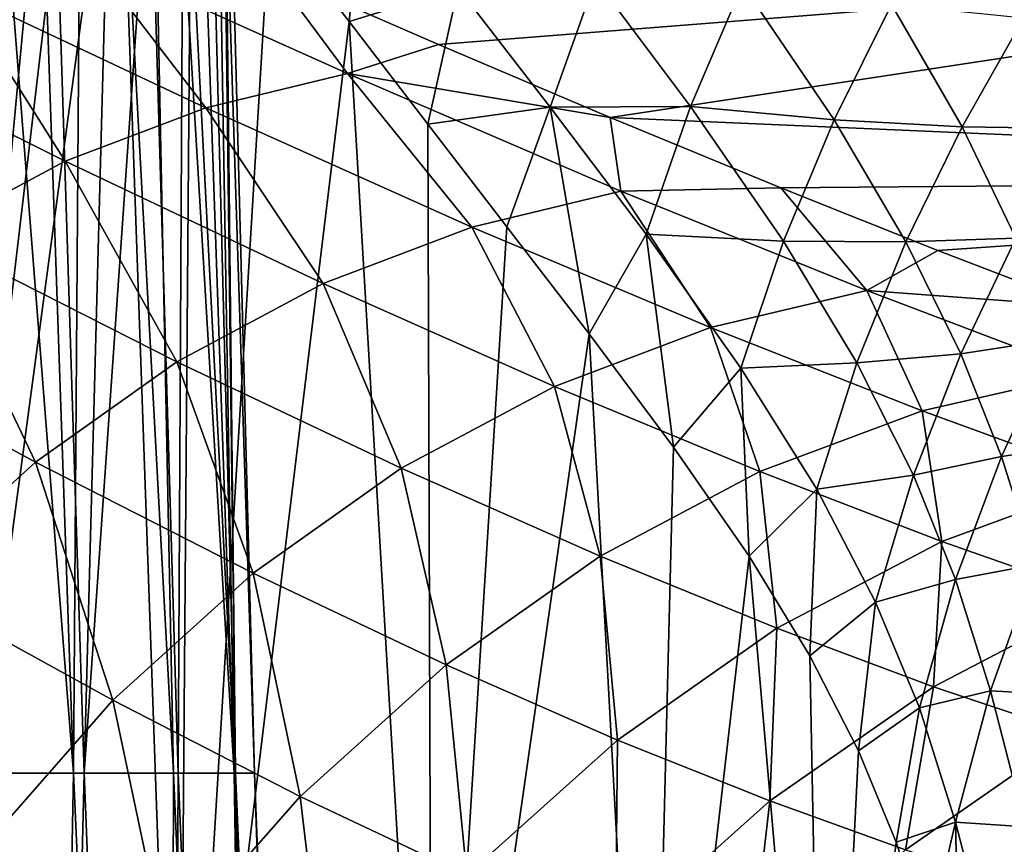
# Model space of a CAD drawing. Header units: metres. Extents: x 26 to 263, y -109 to 109.
# Tile 562 of 656: x 95.45 to 99.48, y 62.89 to 66.26. Entities that reach past the tile are written whole.
import ezdxf

# ---------------------------------------------------------------- set-up
doc = ezdxf.new("R2010")
doc.units = ezdxf.units.M
doc.layers.add('solid_500750', color=7, linetype='CONTINUOUS')

msp = doc.modelspace()

# ---------------------------------------------------------------- linework, layer by layer
at = {"layer": 'solid_500750'}
for points in [[(95.080948, 70.690842, -4.212143), (95.111595, 63.182442, -4.494992), (95.672424, 63.182442, -3.451613)], [(95.426834, 70.287079, -3.580376), (95.080948, 70.690842, -4.212143), (95.672424, 63.182442, -3.451613)], [(95.719986, 69.861504, -2.91328), (95.426834, 70.287079, -3.580376), (95.672424, 63.182442, -3.451613)], [(95.719986, 69.861504, -2.91328), (95.672424, 63.182442, -3.451613), (96.081154, 63.182442, -2.339807)], [(95.954735, 69.431091, -2.218993), (95.719986, 69.861504, -2.91328), (96.081154, 63.182442, -2.339807)], [(95.954735, 69.431091, -2.218993), (96.081154, 63.182442, -2.339807), (96.329674, 63.182442, -1.181616)], [(96.128578, 69.007164, -1.500029), (95.954735, 69.431091, -2.218993), (96.329674, 63.182442, -1.181616)], [(96.238495, 68.599403, -0.758939), (96.128578, 69.007164, -1.500029), (96.329674, 63.182442, -1.181616)], [(96.238495, 68.599403, -0.758939), (96.413071, 63.182377), (96.280884, 68.217255)], [(96.238495, 68.599403, -0.758939), (96.329674, 63.182442, -1.181616), (96.413071, 63.182377)], [(96.280304, 68.121086, 0.204165), (96.280884, 68.217255), (96.334709, 63.182442, 1.145579)], [(96.280884, 68.217255), (96.413071, 63.182377), (96.334709, 63.182442, 1.145579)], [(96.27459, 68.027191, 0.409876), (96.280304, 68.121086, 0.204165), (96.334709, 63.182442, 1.145579)], [(96.221283, 67.625748, 1.089494), (96.27459, 68.027191, 0.409876), (96.334709, 63.182442, 1.145579)], [(95.375259, 67.857002, -8.939245), (95.599876, 67.671043, -8.754326), (94.929718, 60.504482, -9.565101)], [(95.599876, 67.671043, -8.754326), (95.8573, 67.412498, -8.531729), (94.929718, 60.504482, -9.565101)], [(96.122391, 67.308083, 1.708346), (96.221283, 67.625748, 1.089494), (96.334709, 63.182442, 1.145579)], [(95.8573, 67.412498, -8.531729), (96.101967, 60.504482, -8.594782), (94.929718, 60.504482, -9.565101)], [(95.8573, 67.412498, -8.531729), (96.153725, 67.073967, -8.259654), (96.101967, 60.504482, -8.594782)], [(95.986343, 67.056244, 2.281334), (96.122391, 67.308083, 1.708346), (96.101089, 63.182442, 2.269818)], [(96.122391, 67.308083, 1.708346), (96.334709, 63.182442, 1.145579), (96.101089, 63.182442, 2.269818)], [(96.153725, 67.073967, -8.259654), (96.475494, 66.675613, -7.942845), (96.101967, 60.504482, -8.594782)], [(95.986343, 67.056244, 2.281334), (96.101089, 63.182442, 2.269818), (95.71656, 63.182442, 3.351775)], [(95.814964, 66.856438, 2.826533), (95.986343, 67.056244, 2.281334), (95.71656, 63.182442, 3.351775)], [(96.861671, 66.880447, -7.530663), (96.800331, 66.257248, -7.597088), (96.475494, 66.675613, -7.942845)], [(96.861671, 66.880447, -7.530663), (97.245682, 66.39502, -7.076505), (96.800331, 66.257248, -7.597088)], [(95.604256, 66.700859, 3.361442), (95.814964, 66.856438, 2.826533), (95.71656, 63.182442, 3.351775)], [(95.604256, 66.700859, 3.361442), (95.71656, 63.182442, 3.351775), (95.188286, 63.182442, 4.371295)], [(95.35041, 66.589828, 3.890971), (95.604256, 66.700859, 3.361442), (95.188286, 63.182442, 4.371295)], [(96.475494, 66.675613, -7.942845), (96.800331, 66.257248, -7.597088), (96.101967, 60.504482, -8.594782)], [(102.72541, 66.603149, 19.941813), (96.485199, 66.460869, 15.36252), (97.164886, 66.163841, 15.356527)], [(102.72541, 66.603149, 19.941813), (97.164886, 66.163841, 15.356527), (97.867119, 65.864914, 15.319903)], [(103.525192, 65.618988, 18.799767), (102.72541, 66.603149, 19.941813), (97.867119, 65.864914, 15.319903)], [(95.744217, 66.516724, 14.967596), (95.196045, 66.384613, 14.518682), (96.214127, 65.904076, 14.46312)], [(96.792694, 66.044327, 14.938733), (95.744217, 66.516724, 14.967596), (96.214127, 65.904076, 14.46312)], [(96.485199, 66.460869, 15.36252), (95.744217, 66.516724, 14.967596), (96.792694, 66.044327, 14.938733)], [(97.164886, 66.163841, 15.356527), (96.485199, 66.460869, 15.36252), (96.792694, 66.044327, 14.938733)], [(97.80722, 66.42968, -6.396976), (97.622658, 65.907433, -6.580253), (97.245682, 66.39502, -7.076505)], [(97.80722, 66.42968, -6.396976), (98.195938, 65.909073, -5.798782), (97.622658, 65.907433, -6.580253)], [(98.409607, 66.408577, -5.611381), (98.195938, 65.909073, -5.798782), (97.80722, 66.42968, -6.396976)], [(95.196045, 66.384613, 14.518682), (94.65081, 66.179298, 14.07344), (95.638062, 65.685555, 13.993093)], [(96.214127, 65.904076, 14.46312), (95.196045, 66.384613, 14.518682), (95.638062, 65.685555, 13.993093)], [(97.245682, 66.39502, -7.076505), (97.122543, 65.837685, -7.22431), (96.800331, 66.257248, -7.597088)], [(97.245682, 66.39502, -7.076505), (97.622658, 65.907433, -6.580253), (97.122543, 65.837685, -7.22431)], [(98.409607, 66.408577, -5.611381), (98.784393, 65.855156, -4.921349), (98.195938, 65.909073, -5.798782)], [(99.019081, 66.327415, -4.73213), (98.784393, 65.855156, -4.921349), (98.409607, 66.408577, -5.611381)], [(99.019081, 66.327415, -4.73213), (99.307121, 65.826103, -4.087001), (98.784393, 65.855156, -4.921349)], [(99.559708, 66.272476, -3.89847), (99.307121, 65.826103, -4.087001), (99.019081, 66.327415, -4.73213)], [(96.800331, 66.257248, -7.597088), (97.13974, 60.504482, -7.481802), (96.101967, 60.504482, -8.594782)], [(96.800331, 66.257248, -7.597088), (97.122543, 65.837685, -7.22431), (97.13974, 60.504482, -7.481802)], [(99.559708, 66.272476, -3.89847), (99.776978, 65.819496, -3.314726), (99.307121, 65.826103, -4.087001)], [(95.638062, 65.685555, 13.993093), (94.65081, 66.179298, 14.07344), (95.072144, 65.383034, 13.536734)], [(97.867119, 65.864914, 15.319903), (97.164886, 66.163841, 15.356527), (96.792694, 66.044327, 14.938733)], [(96.792694, 66.044327, 14.938733), (96.214127, 65.904076, 14.46312), (97.301384, 65.416649, 14.32707)], [(97.91172, 65.563797, 14.828924), (96.792694, 66.044327, 14.938733), (97.301384, 65.416649, 14.32707)], [(97.867119, 65.864914, 15.319903), (96.792694, 66.044327, 14.938733), (97.91172, 65.563797, 14.828924)], [(96.214127, 65.904076, 14.46312), (95.638062, 65.685555, 13.993093), (96.693199, 65.18544, 13.832472)], [(97.301384, 65.416649, 14.32707), (96.214127, 65.904076, 14.46312), (96.693199, 65.18544, 13.832472)], [(97.622658, 65.907433, -6.580253), (97.445358, 65.416924, -6.81599), (97.122543, 65.837685, -7.22431)], [(97.622658, 65.907433, -6.580253), (97.781418, 64.979401, -6.346583), (97.445358, 65.416924, -6.81599)], [(98.195938, 65.909073, -5.798782), (98.014679, 65.386963, -5.997265), (97.622658, 65.907433, -6.580253)], [(97.622658, 65.907433, -6.580253), (98.014679, 65.386963, -5.997265), (97.781418, 64.979401, -6.346583)], [(98.195938, 65.909073, -5.798782), (98.576218, 65.358864, -5.121073), (98.014679, 65.386963, -5.997265)], [(98.784393, 65.855156, -4.921349), (98.576218, 65.358864, -5.121073), (98.195938, 65.909073, -5.798782)], [(98.565613, 65.576561, 15.250044), (97.867119, 65.864914, 15.319903), (97.91172, 65.563797, 14.828924)], [(103.525192, 65.618988, 18.799767), (97.867119, 65.864914, 15.319903), (98.565613, 65.576561, 15.250044)], [(98.784393, 65.855156, -4.921349), (99.077675, 65.35582, -4.285187), (98.576218, 65.358864, -5.121073)], [(99.307121, 65.826103, -4.087001), (99.077675, 65.35582, -4.285187), (98.784393, 65.855156, -4.921349)], [(97.122543, 65.837685, -7.22431), (97.445358, 65.416924, -6.81599), (97.13974, 60.504482, -7.481802)], [(99.307121, 65.826103, -4.087001), (99.526619, 65.37072, -3.511634), (99.077675, 65.35582, -4.285187)], [(99.776978, 65.819496, -3.314726), (99.526619, 65.37072, -3.511634), (99.307121, 65.826103, -4.087001)], [(95.638062, 65.685555, 13.993093), (95.072144, 65.383034, 13.536734), (96.095406, 64.865135, 13.353302)], [(96.693199, 65.18544, 13.832472), (95.638062, 65.685555, 13.993093), (96.095406, 64.865135, 13.353302)], [(103.525192, 65.618988, 18.799767), (98.565613, 65.576561, 15.250044), (99.207985, 65.320518, 15.153876)], [(103.525192, 65.618988, 18.799767), (99.207985, 65.320518, 15.153876), (99.805428, 65.091423, 15.034452)], [(98.565613, 65.576561, 15.250044), (97.91172, 65.563797, 14.828924), (98.917664, 65.156616, 14.650267)], [(99.207985, 65.320518, 15.153876), (98.565613, 65.576561, 15.250044), (98.917664, 65.156616, 14.650267)], [(97.91172, 65.563797, 14.828924), (97.301384, 65.416649, 14.32707), (98.277527, 65.005348, 14.127263)], [(98.917664, 65.156616, 14.650267), (97.91172, 65.563797, 14.828924), (98.277527, 65.005348, 14.127263)], [(97.301384, 65.416649, 14.32707), (96.693199, 65.18544, 13.832472), (97.639679, 64.764465, 13.612736)], [(97.445358, 65.416924, -6.81599), (97.781418, 64.979401, -6.346583), (97.13974, 60.504482, -7.481802)], [(98.277527, 65.005348, 14.127263), (97.301384, 65.416649, 14.32707), (97.639679, 64.764465, 13.612736)], [(95.072144, 65.383034, 13.536734), (94.525085, 64.994537, 13.102127), (95.517273, 64.454498, 12.897798)], [(96.095406, 64.865135, 13.353302), (95.072144, 65.383034, 13.536734), (95.517273, 64.454498, 12.897798)], [(98.014679, 65.386963, -5.997265), (98.127045, 64.516327, -5.806027), (97.781418, 64.979401, -6.346583)], [(98.014679, 65.386963, -5.997265), (98.402939, 64.839493, -5.332634), (98.127045, 64.516327, -5.806027)], [(98.576218, 65.358864, -5.121073), (98.402939, 64.839493, -5.332634), (98.014679, 65.386963, -5.997265)], [(99.526619, 65.37072, -3.511634), (99.301979, 64.898056, -3.71891), (99.077675, 65.35582, -4.285187)], [(99.526619, 65.37072, -3.511634), (99.690247, 64.958138, -3.018078), (99.301979, 64.898056, -3.71891)], [(98.576218, 65.358864, -5.121073), (98.877029, 64.861336, -4.494608), (98.402939, 64.839493, -5.332634)], [(99.077675, 65.35582, -4.285187), (98.877029, 64.861336, -4.494608), (98.576218, 65.358864, -5.121073)], [(99.077675, 65.35582, -4.285187), (99.301979, 64.898056, -3.71891), (98.877029, 64.861336, -4.494608)], [(99.805428, 65.091423, 15.034452), (99.207985, 65.320518, 15.153876), (98.917664, 65.156616, 14.650267)], [(96.693199, 65.18544, 13.832472), (96.095406, 64.865135, 13.353302), (97.012939, 64.42968, 13.114964)], [(97.639679, 64.764465, 13.612736), (96.693199, 65.18544, 13.832472), (97.012939, 64.42968, 13.114964)], [(98.917664, 65.156616, 14.650267), (98.277527, 65.005348, 14.127263), (99.144531, 64.664268, 13.876913)], [(99.81237, 64.817757, 14.416277), (98.917664, 65.156616, 14.650267), (99.144531, 64.664268, 13.876913)], [(99.805428, 65.091423, 15.034452), (98.917664, 65.156616, 14.650267), (99.81237, 64.817757, 14.416277)], [(95.517273, 64.454498, 12.897798), (94.525085, 64.994537, 13.102127), (94.969337, 63.957043, 12.474278)], [(97.781418, 64.979401, -6.346583), (98.025803, 60.504482, -6.244637), (97.13974, 60.504482, -7.481802)], [(98.277527, 65.005348, 14.127263), (97.639679, 64.764465, 13.612736), (98.479637, 64.416115, 13.346897)], [(97.781418, 64.979401, -6.346583), (98.127045, 64.516327, -5.806027), (98.025803, 60.504482, -6.244637)], [(99.144531, 64.664268, 13.876913), (98.277527, 65.005348, 14.127263), (98.479637, 64.416115, 13.346897)], [(99.690247, 64.958138, -3.018078), (99.468758, 64.477974, -3.235975), (99.301979, 64.898056, -3.71891)], [(99.690247, 64.958138, -3.018078), (99.829323, 64.530701, -2.552555), (99.468758, 64.477974, -3.235975)], [(99.301979, 64.898056, -3.71891), (99.108376, 64.401443, -3.938081), (98.877029, 64.861336, -4.494608)], [(99.301979, 64.898056, -3.71891), (99.468758, 64.477974, -3.235975), (99.108376, 64.401443, -3.938081)], [(96.095406, 64.865135, 13.353302), (95.517273, 64.454498, 12.897798), (96.407074, 64.000443, 12.642329)], [(97.012939, 64.42968, 13.114964), (96.095406, 64.865135, 13.353302), (96.407074, 64.000443, 12.642329)], [(98.877029, 64.861336, -4.494608), (98.713264, 64.343735, -4.716537), (98.402939, 64.839493, -5.332634)], [(98.877029, 64.861336, -4.494608), (99.108376, 64.401443, -3.938081), (98.713264, 64.343735, -4.716537)], [(98.402939, 64.839493, -5.332634), (98.435837, 64.069542, -5.260546), (98.127045, 64.516327, -5.806027)], [(98.402939, 64.839493, -5.332634), (98.713264, 64.343735, -4.716537), (98.435837, 64.069542, -5.260546)], [(99.81237, 64.817757, 14.416277), (99.144531, 64.664268, 13.876913), (99.914001, 64.384193, 13.586131)], [(97.639679, 64.764465, 13.612736), (97.012939, 64.42968, 13.114964), (97.827011, 64.06971, 12.834595)], [(98.479637, 64.416115, 13.346897), (97.639679, 64.764465, 13.612736), (97.827011, 64.06971, 12.834595)], [(99.144531, 64.664268, 13.876913), (98.479637, 64.416115, 13.346897), (99.224556, 64.130524, 13.044518)], [(99.914001, 64.384193, 13.586131), (99.144531, 64.664268, 13.876913), (99.224556, 64.130524, 13.044518)], [(99.829323, 64.530701, -2.552555), (99.608109, 64.035873, -2.785336), (99.468758, 64.477974, -3.235975)], [(98.127045, 64.516327, -5.806027), (98.435837, 64.069542, -5.260546), (98.025803, 60.504482, -6.244637)], [(95.517273, 64.454498, 12.897798), (94.969337, 63.957043, 12.474278), (95.832993, 63.480976, 12.203346)], [(96.407074, 64.000443, 12.642329), (95.517273, 64.454498, 12.897798), (95.832993, 63.480976, 12.203346)], [(99.468758, 64.477974, -3.235975), (99.280594, 63.974552, -3.46639), (99.108376, 64.401443, -3.938081)], [(99.468758, 64.477974, -3.235975), (99.608109, 64.035873, -2.785336), (99.280594, 63.974552, -3.46639)], [(97.012939, 64.42968, 13.114964), (96.407074, 64.000443, 12.642329), (97.196838, 63.625183, 12.3485)], [(97.827011, 64.06971, 12.834595), (97.012939, 64.42968, 13.114964), (97.196838, 63.625183, 12.3485)], [(98.479637, 64.416115, 13.346897), (97.827011, 64.06971, 12.834595), (98.548935, 63.774818, 12.521296)], [(99.224556, 64.130524, 13.044518), (98.479637, 64.416115, 13.346897), (98.548935, 63.774818, 12.521296)], [(99.108376, 64.401443, -3.938081), (98.953362, 63.882175, -4.170397), (98.713264, 64.343735, -4.716537)], [(99.108376, 64.401443, -3.938081), (99.280594, 63.974552, -3.46639), (98.953362, 63.882175, -4.170397)], [(99.914001, 64.384193, 13.586131), (99.224556, 64.130524, 13.044518), (99.885666, 63.898849, 12.711927)], [(98.713264, 64.343735, -4.716537), (98.684601, 63.661839, -4.766066), (98.435837, 64.069542, -5.260546)], [(98.713264, 64.343735, -4.716537), (98.953362, 63.882175, -4.170397), (98.684601, 63.661839, -4.766066)], [(99.224556, 64.130524, 13.044518), (98.548935, 63.774818, 12.521296), (99.189857, 63.535652, 12.180962)], [(99.885666, 63.898849, 12.711927), (99.224556, 64.130524, 13.044518), (99.189857, 63.535652, 12.180962)], [(97.827011, 64.06971, 12.834595), (97.196838, 63.625183, 12.3485), (97.897644, 63.317825, 12.025023)], [(98.548935, 63.774818, 12.521296), (97.827011, 64.06971, 12.834595), (97.897644, 63.317825, 12.025023)], [(98.435837, 64.069542, -5.260546), (98.745453, 60.504482, -4.903821), (98.025803, 60.504482, -6.244637)], [(98.435837, 64.069542, -5.260546), (98.684601, 63.661839, -4.766066), (98.745453, 60.504482, -4.903821)], [(96.407074, 64.000443, 12.642329), (95.832993, 63.480976, 12.203346), (96.600311, 63.087372, 11.897279)], [(97.196838, 63.625183, 12.3485), (96.407074, 64.000443, 12.642329), (96.600311, 63.087372, 11.897279)], [(99.608109, 64.035873, -2.785336), (99.42308, 63.518772, -3.03115), (99.280594, 63.974552, -3.46639)], [(99.608109, 64.035873, -2.785336), (99.74855, 63.501904, -2.271014), (99.42308, 63.518772, -3.03115)], [(99.280594, 63.974552, -3.46639), (99.132568, 63.449406, -3.710572), (98.953362, 63.882175, -4.170397)], [(99.280594, 63.974552, -3.46639), (99.42308, 63.518772, -3.03115), (99.132568, 63.449406, -3.710572)], [(95.832993, 63.480976, 12.203346), (94.969337, 63.957043, 12.474278), (95.301682, 62.875771, 11.806541)], [(98.953362, 63.882175, -4.170397), (98.882942, 63.273396, -4.327716), (98.684601, 63.661839, -4.766066)], [(98.953362, 63.882175, -4.170397), (99.132568, 63.449406, -3.710572), (98.882942, 63.273396, -4.327716)], [(99.885666, 63.898849, 12.711927), (99.189857, 63.535652, 12.180962), (99.760597, 63.34388, 11.81774)], [(98.548935, 63.774818, 12.521296), (97.897644, 63.317825, 12.025023), (98.520515, 63.068577, 11.677447)], [(99.189857, 63.535652, 12.180962), (98.548935, 63.774818, 12.521296), (98.520515, 63.068577, 11.677447)], [(98.684601, 63.661839, -4.766066), (98.882942, 63.273396, -4.327716), (98.745453, 60.504482, -4.903821)], [(97.196838, 63.625183, 12.3485), (96.600311, 63.087372, 11.897279), (97.282104, 62.764935, 11.564453)], [(97.897644, 63.317825, 12.025023), (97.196838, 63.625183, 12.3485), (97.282104, 62.764935, 11.564453)], [(99.189857, 63.535652, 12.180962), (98.520515, 63.068577, 11.677447), (99.076126, 62.868694, 11.309566)], [(99.760597, 63.34388, 11.81774), (99.189857, 63.535652, 12.180962), (99.076126, 62.868694, 11.309566)], [(99.42308, 63.518772, -3.03115), (99.280243, 62.981186, -3.291032), (99.132568, 63.449406, -3.710572)], [(99.42308, 63.518772, -3.03115), (99.566483, 62.962299, -2.535644), (99.280243, 62.981186, -3.291032)], [(99.74855, 63.501904, -2.271014), (99.566483, 62.962299, -2.535644), (99.42308, 63.518772, -3.03115)], [(95.832993, 63.480976, 12.203346), (95.301682, 62.875771, 11.806541), (96.048729, 62.461403, 11.489604)], [(96.600311, 63.087372, 11.897279), (95.832993, 63.480976, 12.203346), (96.048729, 62.461403, 11.489604)], [(99.132568, 63.449406, -3.710572), (99.03788, 62.899361, -3.95248), (98.882942, 63.273396, -4.327716)], [(99.132568, 63.449406, -3.710572), (99.280243, 62.981186, -3.291032), (99.03788, 62.899361, -3.95248)], [(97.897644, 63.317825, 12.025023), (97.282104, 62.764935, 11.564453), (97.889183, 62.503494, 11.210147)], [(98.520515, 63.068577, 11.677447), (97.897644, 63.317825, 12.025023), (97.889183, 62.503494, 11.210147)], [(99.760597, 63.34388, 11.81774), (99.076126, 62.868694, 11.309566), (99.573013, 62.711601, 10.923601)], [(98.882942, 63.273396, -4.327716), (99.03788, 62.899361, -3.95248), (98.745453, 60.504482, -4.903821)], [(94.815697, 54.543747, 5.544979), (95.188286, 63.182442, 4.371295), (95.507256, 54.543747, 4.565262)], [(94.815697, 54.543747, -5.544979), (95.507256, 54.543747, -4.565262), (95.111595, 63.182442, -4.494992)], [(95.507256, 54.543747, -4.565262), (95.672424, 63.182442, -3.451613), (95.111595, 63.182442, -4.494992)], [(95.507256, 54.543747, 4.565262), (95.188286, 63.182442, 4.371295), (95.71656, 63.182442, 3.351775)], [(95.507256, 54.543747, 4.565262), (95.71656, 63.182442, 3.351775), (96.058968, 54.543747, 3.500504)], [(95.507256, 54.543747, -4.565262), (96.058968, 54.543747, -3.500504), (95.672424, 63.182442, -3.451613)], [(96.058968, 54.543747, -3.500504), (96.081154, 63.182442, -2.339807), (95.672424, 63.182442, -3.451613)], [(96.058968, 54.543747, 3.500504), (95.71656, 63.182442, 3.351775), (96.101089, 63.182442, 2.269818)], [(96.058968, 54.543747, 3.500504), (96.101089, 63.182442, 2.269818), (96.460556, 54.543747, 2.370537)], [(96.058968, 54.543747, -3.500504), (96.460556, 54.543747, -2.370537), (96.081154, 63.182442, -2.339807)], [(96.460556, 54.543747, -2.370537), (96.329674, 63.182442, -1.181616), (96.081154, 63.182442, -2.339807)], [(96.460556, 54.543747, 2.370537), (96.101089, 63.182442, 2.269818), (96.334709, 63.182442, 1.145579)], [(96.329674, 63.182442, -1.181616), (96.619339, 57.899845), (96.413071, 63.182377)], [(96.329674, 63.182442, -1.181616), (96.786385, 54.543709), (96.619339, 57.899845)], [(96.704544, 54.543747, -1.196412), (96.786385, 54.543709), (96.329674, 63.182442, -1.181616)], [(96.460556, 54.543747, -2.370537), (96.704544, 54.543747, -1.196412), (96.329674, 63.182442, -1.181616)], [(96.704544, 54.543747, 1.196412), (96.334709, 63.182442, 1.145579), (96.413071, 63.182377)], [(96.460556, 54.543747, 2.370537), (96.334709, 63.182442, 1.145579), (96.704544, 54.543747, 1.196412)], [(96.619339, 57.899845), (96.704544, 54.543747, 1.196412), (96.413071, 63.182377)], [(96.600311, 63.087372, 11.897279), (96.048729, 62.461403, 11.489604), (96.713799, 62.121826, 11.148352)], [(97.282104, 62.764935, 11.564453), (96.600311, 63.087372, 11.897279), (96.713799, 62.121826, 11.148352)], [(98.520515, 63.068577, 11.677447), (97.889183, 62.503494, 11.210147), (98.432014, 62.293926, 10.837865)], [(99.076126, 62.868694, 11.309566), (98.520515, 63.068577, 11.677447), (98.432014, 62.293926, 10.837865)], [(99.280243, 62.981186, -3.291032), (99.169113, 62.498943, -3.609273), (99.03788, 62.899361, -3.95248)], [(99.280243, 62.981186, -3.291032), (99.302437, 62.006111, -3.230668), (99.169113, 62.498943, -3.609273)], [(99.280243, 62.981186, -3.291032), (99.429932, 62.403522, -2.813635), (99.302437, 62.006111, -3.230668)], [(99.566483, 62.962299, -2.535644), (99.429932, 62.403522, -2.813635), (99.280243, 62.981186, -3.291032)], [(99.566483, 62.962299, -2.535644), (99.710426, 62.313522, -1.936347), (99.429932, 62.403522, -2.813635)], [(99.03788, 62.899361, -3.95248), (99.169113, 62.498943, -3.609273), (98.745453, 60.504482, -4.903821)]]:
    msp.add_3dface(points, dxfattribs=at)

doc.saveas('drawing.dxf')
